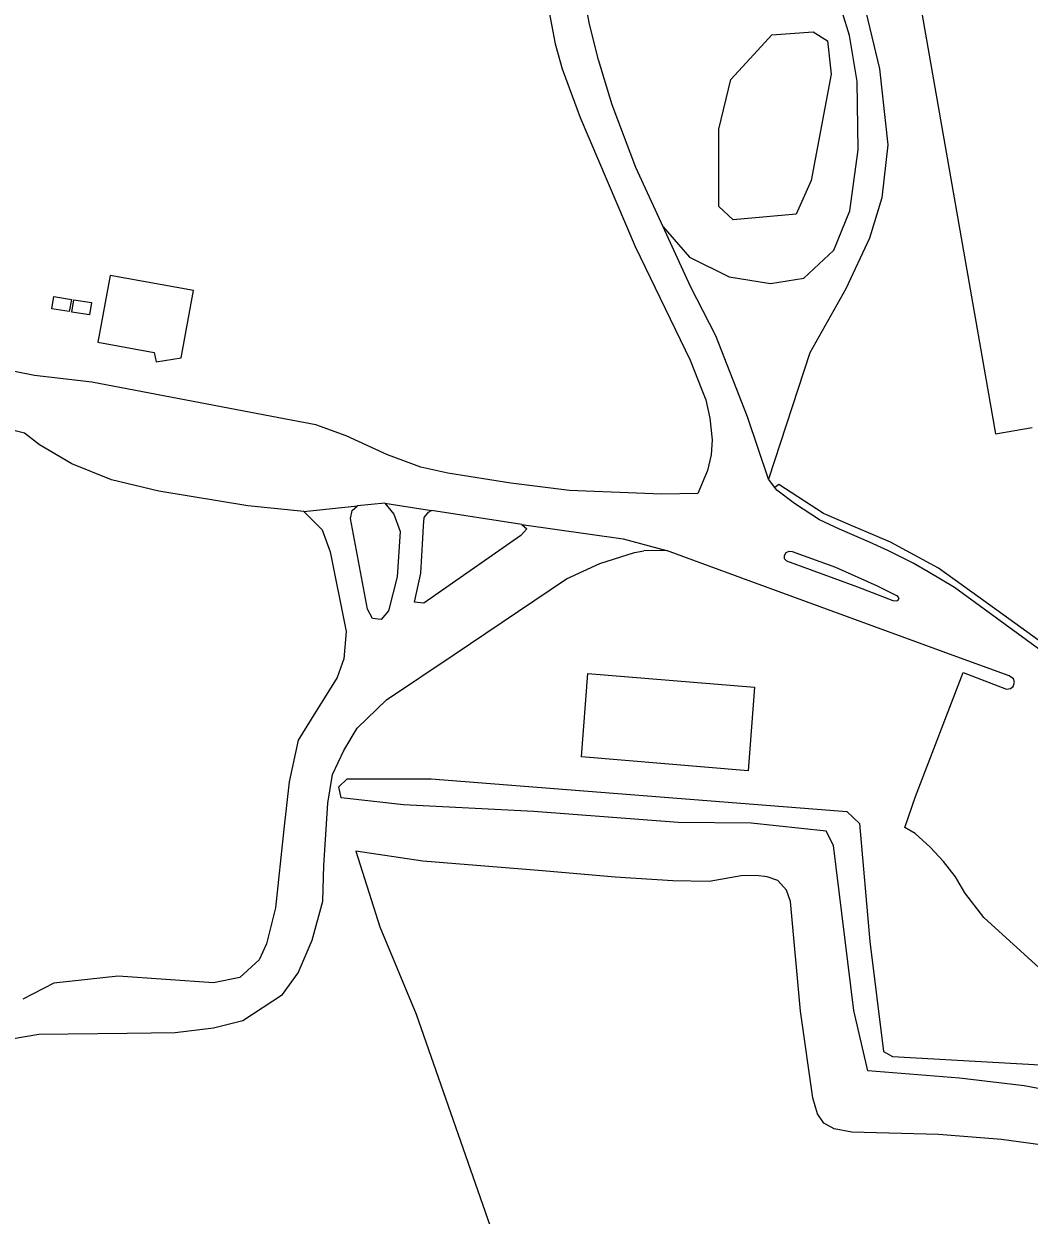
# Model space of a CAD drawing. Extents: x 130998 to 133001, y 398999 to 403002.
# Drawn here: x 132138.6 to 132319.5, y 401533.7 to 401748.3 of the extents above; entities that cross this region are included whole.
import ezdxf

# ---------------------------------------------------------------- set-up
doc = ezdxf.new("R2010")
doc.units = 0
for name, color, linetype in [('gg-bbg-bijgebouw', 7, 'Continuous'), ('gg-kntw-bovenkant insteek waterloop', 7, 'Continuous'), ('gx-grn-maaiveld', 7, 'Continuous')]:
    doc.layers.add(name, color=color, linetype=linetype)

msp = doc.modelspace()

# ---------------------------------------------------------------- linework, layer by layer
at = {"layer": 'gg-bbg-bijgebouw'}
for points in [[(132154.09, 401702.99), (132151.91, 401690.94), (132162.04, 401689.11), (132162.39, 401687.4), (132166.91, 401688.14), (132169.11, 401700.27), (132154.09, 401702.99)], [(132143.58, 401696.96), (132143.97, 401699.15), (132147.14, 401698.63), (132146.75, 401696.45), (132143.58, 401696.96)], [(132147.22, 401696.36), (132147.59, 401698.58), (132150.77, 401698.09), (132150.4, 401695.87), (132147.22, 401696.36)], [(132238.93, 401616.25), (132240.08, 401631.29), (132270.08, 401628.79), (132268.93, 401613.74), (132238.93, 401616.25)]]:
    msp.add_lwpolyline(points, dxfattribs=at)
at = {"layer": 'gg-kntw-bovenkant insteek waterloop'}
for points in [[(132263.67, 401715.4), (132263.67, 401729.33), (132265.85, 401738.25), (132270.63, 401743.48), (132273.23, 401746.31), (132280.64, 401746.85), (132283.25, 401745.22), (132283.9, 401739.23), (132280.31, 401720.08), (132277.59, 401713.98), (132266.28, 401713), (132263.67, 401715.4)], [(132327.54, 401555.32), (132318.66, 401556.99), (132306.98, 401558.41), (132290.52, 401559.72), (132288, 401570.56), (132285.82, 401588.08), (132284.3, 401600.27), (132282.97, 401602.9), (132269.48, 401604.29), (132256.33, 401604.41), (132230.37, 401606.4), (132206.9, 401607.59), (132195.68, 401608.87), (132195.25, 401610.89), (132196.76, 401612.3)], [(132196.76, 401612.3), (132211.87, 401612.3), (132286.69, 401606.43), (132288.98, 401604.25), (132290.83, 401583.02), (132293.33, 401563.2), (132294.95, 401562.27), (132333.23, 401560.15)]]:
    msp.add_lwpolyline(points, dxfattribs=at)
at = {"layer": 'gx-grn-maaiveld'}
for p, q in [((132273.76, 401664.8), (132272.64, 401666.3)), ((132203.55, 401661.96), (132198.62, 401661.45)), ((132203.55, 401661.96), (132211.96, 401660.65)), ((132188.98, 401660.44), (132198.62, 401661.45)), ((132228.23, 401658.12), (132211.96, 401660.65)), ((132254.24, 401653.4), (132250.15, 401653.34))]:
    msp.add_line(p, q, dxfattribs=at)
for points in [[(132352.56, 401773.33), (132353.7, 401774.75), (132352.97, 401778.03), (132351.37, 401783.92), (132349.94, 401791), (132344.69, 401814.01), (132342.74, 401825.95), (132329.27, 401810.2), (132311.22, 401792.69), (132299.58, 401780.96), (132289.58, 401768.08), (132288.66, 401764.79), (132288.05, 401760.49), (132289.45, 401753.29), (132292.62, 401740.17), (132294.08, 401726.5), (132293.02, 401716.96), (132290.82, 401709.7), (132286.51, 401700.56), (132280.05, 401689.03), (132272.64, 401666.3)], [(132321.99, 401761.12), (132299.03, 401757.11), (132313.45, 401674.43), (132320.08, 401675.59)], [(132253.66, 401711.72), (132258.37, 401706.25), (132265.52, 401702.73), (132272.99, 401701.55), (132278.96, 401702.51), (132284.4, 401707.53), (132287.28, 401714.58), (132288.78, 401725.58), (132288.56, 401737.88), (132287.18, 401746.2), (132283.44, 401758.49)], [(132253.66, 401711.72), (132248.72, 401722.43), (132244.5, 401733.72), (132242.03, 401741.83), (132240.41, 401748.25), (132239.12, 401754.94)], [(132232.87, 401751.68), (132234.21, 401744.7), (132235.46, 401740.16), (132238.72, 401731.4), (132248.64, 401708.18), (132258.52, 401687.72), (132260.61, 401682.39), (132261.31, 401680.59), (132262.07, 401677.25), (132262.46, 401673.34), (132262.27, 401670.65), (132261.64, 401667.83), (132259.9, 401663.7), (132253.36, 401663.57), (132236.8, 401664.25), (132226.26, 401665.57), (132214.88, 401667.36), (132210.02, 401668.45), (132204.02, 401670.66), (132196.58, 401674.08), (132191.12, 401676.04), (132184.47, 401677.31), (132150.79, 401683.75), (132140.51, 401684.95), (132135.7, 401685.9)], [(132272.64, 401666.3), (132268.85, 401677.51), (132263.11, 401692.11), (132258.6, 401701.01), (132253.66, 401711.72)], [(132188.98, 401660.44), (132178.89, 401661.45), (132162.86, 401664.09), (132154.33, 401666.15), (132147.18, 401669.01), (132141.39, 401672.45), (132138.66, 401674.58), (132133.86, 401675.79), (132131.48, 401676.39), (132122.06, 401677.11), (132117.05, 401676.3), (132112.87, 401674.96), (132110.61, 401673.42), (132096.07, 401672.79), (132089.25, 401673.48), (132082.44, 401674.17), (132076.15, 401676.46), (132073.15, 401678.12), (132069.55, 401681.59), (132066.93, 401685.98), (132064.87, 401690.79), (132063.59, 401695.95)], [(132387.8, 401596.48), (132379.16, 401592.51), (132371.74, 401600.16), (132368.29, 401603.07), (132350.3, 401616.29), (132331.4, 401629.91), (132314.77, 401641.89), (132303.21, 401650.22), (132294.56, 401654.94), (132287.37, 401658.02), (132282.52, 401660.1), (132274.45, 401665.3), (132273.76, 401664.8)], [(132378.99, 401590.99), (132376.79, 401593.09), (132373.3, 401596.81), (132371.4, 401598.7), (132369.45, 401600.39), (132367.3, 401602.24), (132365.05, 401603.91), (132360.35, 401607.38), (132336.35, 401624.69), (132311.42, 401642.89), (132306.09, 401646.77), (132301.34, 401649.57), (132298.63, 401651.17), (132294.19, 401653.37), (132290.8, 401654.94), (132285.38, 401657.26), (132281.78, 401658.94), (132277.27, 401661.89), (132274.13, 401664.3), (132273.76, 401664.8)], [(132203.55, 401661.96), (132205.18, 401659.97), (132206.33, 401656.84), (132205.78, 401648.71), (132204.22, 401642.56), (132202.91, 401641.03), (132201.34, 401641.2), (132200.44, 401642.88), (132197.39, 401659.19), (132197.69, 401660.66), (132198.62, 401661.45)], [(132188.98, 401660.44), (132192.28, 401657.17), (132193.74, 401653.2), (132196.61, 401638.86), (132196.18, 401633.92), (132194.95, 401630.56), (132190.28, 401623.03), (132187.95, 401619.26), (132186.3, 401611.77), (132185.39, 401603.23), (132183.89, 401589.07), (132182.25, 401582.57), (132180.93, 401579.7), (132177.45, 401576.49), (132172.68, 401575.58), (132155.57, 401576.73), (132143.98, 401575.49), (132138.38, 401572.63)], [(132228.23, 401658.12), (132229.11, 401657.35), (132228.03, 401656.11), (132210.58, 401643.96), (132208.87, 401644.1), (132210.05, 401649.36), (132210.4, 401655.57), (132210.53, 401657.88), (132210.62, 401659.38), (132211.42, 401660.32), (132211.96, 401660.65)], [(132228.23, 401658.12), (132246.43, 401655.55), (132254.24, 401653.4)], [(132136.37, 401565.5), (132141.25, 401566.34), (132157.14, 401566.52), (132165.82, 401566.61), (132172.72, 401567.43), (132177.99, 401568.78), (132185.1, 401573.44), (132187.97, 401577.37), (132190.48, 401583.27), (132192.41, 401590.25), (132192.57, 401596.71), (132193.27, 401607.91), (132194.11, 401613.07), (132196.2, 401617.43), (132198.6, 401621.41), (132203.83, 401626.51), (132216.02, 401634.7), (132236.26, 401648.3), (132242.25, 401651.08), (132248.52, 401653.07), (132250.15, 401653.34)], [(132324, 401575.86), (132311.37, 401587.32), (132307.95, 401591.79), (132306.25, 401594.65), (132304.14, 401597.4), (132301.69, 401600), (132299.02, 401602.45), (132297.18, 401603.54), (132299.09, 401609.14), (132307.66, 401631.45), (132315.46, 401628.45), (132316.19, 401628.55), (132316.67, 401628.96), (132316.9, 401629.73), (132316.71, 401630.3), (132315.94, 401630.83), (132306.49, 401634.29), (132269.6, 401647.78), (132254.24, 401653.4)], [(132275.8, 401653.09), (132276.31, 401653.32), (132276.87, 401653.22), (132284.7, 401650.41), (132292.16, 401647.04), (132295.76, 401645.26), (132296.06, 401644.78), (132295.92, 401644.5), (132295.69, 401644.33), (132295.03, 401644.39), (132288.69, 401646.84), (132275.94, 401651.48), (132275.48, 401651.91), (132275.48, 401652.53), (132275.8, 401653.09)], [(132322.02, 401546.34), (132314.57, 401547.34), (132303.19, 401548.26), (132287.59, 401548.65), (132284.44, 401549.26), (132282.59, 401550.26), (132281.44, 401551.95), (132280.6, 401554.87), (132278.37, 401570.48), (132276.6, 401590.23), (132275.83, 401592.23), (132274.29, 401593.99), (132272.37, 401594.68), (132270.37, 401594.92), (132267.68, 401594.84), (132261.92, 401593.84), (132255.39, 401593.92), (132245.01, 401594.61), (132231.94, 401595.76), (132210.42, 401597.45), (132198.36, 401599.3), (132202.66, 401585.62), (132209.19, 401569.94), (132222.91, 401530.51)]]:
    msp.add_lwpolyline(points, dxfattribs=at)

doc.saveas('drawing.dxf')
